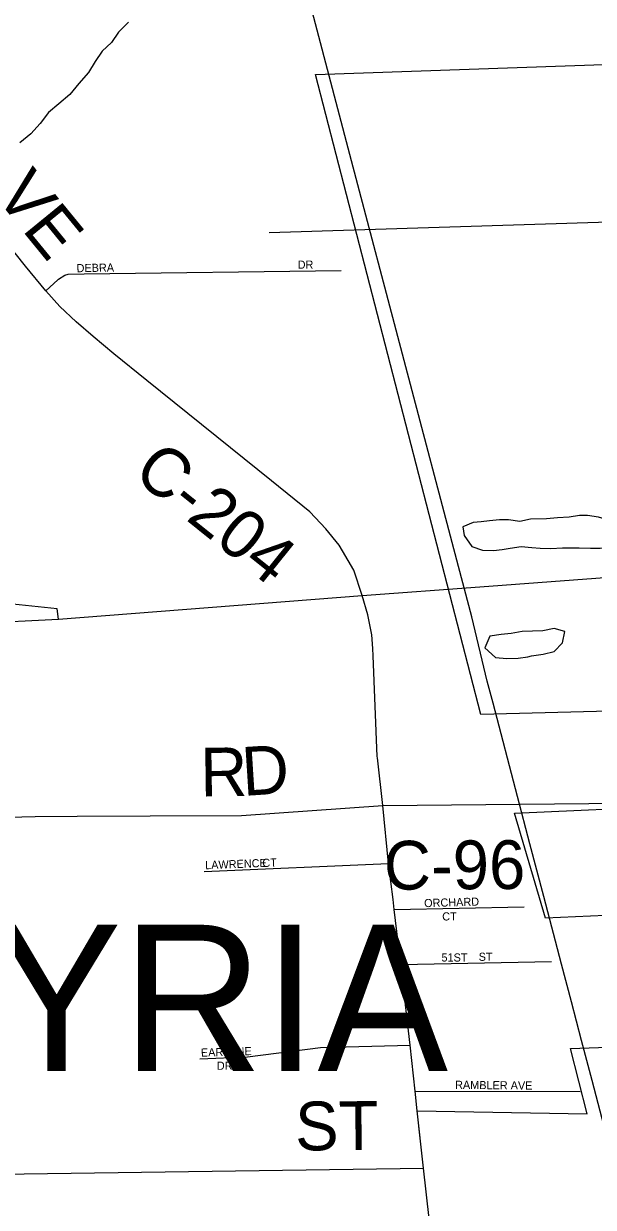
# Model space of a CAD drawing. Extents: x 1857828 to 2277390, y 930619 to 1324581.
# Drawn here: x 2067440 to 2070943, y 1236456 to 1243739 of the extents above; entities that cross this region are included whole.
import ezdxf

# ---------------------------------------------------------------- set-up
doc = ezdxf.new("R2010")
doc.units = 0
for name, color, linetype in [('GM_X_Corporation', 7, 'Continuous'), ('GM_X_County_Road', 7, 'Continuous'), ('GM_X_County_Road_Text', 7, 'Continuous'), ('GM_X_Interchange_Ramps', 7, 'Continuous'), ('GM_X_Interstate_Route', 7, 'Continuous'), ('GM_X_Minor_Lake', 7, 'Continuous'), ('GM_X_Minor_River', 7, 'Continuous'), ('GM_X_Rail_Line', 7, 'Continuous'), ('GM_X_Township_Road', 7, 'Continuous'), ('GM_X_Township_Road_Text', 7, 'Continuous'), ('GM_X_Township_Subdivision', 7, 'Continuous'), ('GM_X_Township_Subdivision_Text', 7, 'Continuous'), ('GM_X_Township_Text', 7, 'Continuous')]:
    doc.layers.add(name, color=color, linetype=linetype)

msp = doc.modelspace()

# ---------------------------------------------------------------- linework, layer by layer
at = {"layer": 'GM_X_Corporation'}
for points in [[(2071436.1, 1239518), (2070250.6, 1239487.9), (2069235.3, 1243426), (2072009.8, 1243523.1)], [(2071479.6, 1238272.4), (2070649.8, 1238234.3), (2070458.3, 1238881.4), (2071460, 1238927.1)], [(2069932.8, 1236386.4), (2069898.8, 1236697.4), (2069860.5, 1237049.7), (2070904.6, 1237030.2), (2070801.7, 1237433.5), (2071431.2, 1237455.4)]]:
    msp.add_lwpolyline(points, dxfattribs=at)
at = {"layer": 'GM_X_County_Road'}
for points in [[(2069399.5, 1240495.8), (2069379.5, 1240529.4), (2069298, 1240630.5), (2069198.9, 1240735.8), (2068964.7, 1240925.5), (2068196.2, 1241543), (2067994.9, 1241707.5), (2067867.1, 1241814), (2067762.6, 1241905), (2067661.9, 1241997.9), (2067576.8, 1242094.7), (2067451, 1242246.6), (2067203.2, 1242555.4), (2066900.2, 1242975.2), (2066707.9, 1243148.9), (2066587.4, 1243246.6), (2066561.4, 1243260.8)], [(2069586.3, 1239894.5), (2069580.8, 1239978.4), (2069555.3, 1240101.4), (2069521.6, 1240219.5), (2069470.7, 1240376.3), (2069399.5, 1240495.8)], [(2069614.3, 1239230.2), (2069589.3, 1239848.4), (2069586.3, 1239894.5)], [(2069711.6, 1238349.1), (2069684, 1238572), (2069648, 1238927.3), (2069614.7, 1239220.7), (2069614.3, 1239230.2)], [(2069648, 1238927.3), (2071548.5, 1238945.8), (2072413.5, 1238966.5)], [(2069880.8, 1236862.6), (2069860.5, 1237049.7), (2069847.3, 1237170.5), (2069816.2, 1237452.6), (2069759.6, 1237950.7), (2069719.2, 1238287.4), (2069711.6, 1238349.1)], [(2069933.7, 1236377.4), (2069932.8, 1236386.4), (2069898.8, 1236697.4), (2069880.8, 1236862.6)]]:
    msp.add_lwpolyline(points, dxfattribs=at)
at = {"layer": 'GM_X_Interchange_Ramps'}
msp.add_lwpolyline([(2067652.9, 1240073.7), (2067646.5, 1240139), (2067255, 1240178.4), (2067047.4, 1240213.8), (2066837.1, 1240251.1), (2066613, 1240301), (2066380.6, 1240375.7), (2066148.1, 1240438), (2065915.7, 1240525.1), (2065695.7, 1240608.2), (2065488.2, 1240703.7), (2065280.7, 1240807.5), (2065048.3, 1240936.2), (2064998.2, 1240965.6), (2064980.5, 1240929.3)], dxfattribs=at)
at = {"layer": 'GM_X_Interstate_Route'}
for points in [[(2070244.9, 1240273.4), (2072329.1, 1240428.8), (2072396.4, 1240435.2), (2072500.1, 1240444.8)], [(2067157.2, 1240049.5), (2067652.9, 1240073.7), (2069521.6, 1240219.5), (2070244.9, 1240273.4)]]:
    msp.add_lwpolyline(points, dxfattribs=at)
at = {"layer": 'GM_X_Minor_Lake'}
for points in [[(2070564.5, 1240515.3), (2070616.7, 1240511.6), (2070680.9, 1240510.1), (2070753.2, 1240512.6), (2070855.6, 1240513.3), (2070925.9, 1240511.7), (2070986.1, 1240512.1), (2071036.2, 1240516.5), (2071106.4, 1240527), (2071152.1, 1240579.6), (2071107.4, 1240649.6), (2071042.9, 1240681.3), (2070974.4, 1240702.9), (2070908.1, 1240712.5), (2070857.9, 1240712.2), (2070793.8, 1240701.7), (2070723.5, 1240697.2), (2070655.3, 1240692.7), (2070556.9, 1240690)], [(2070556.9, 1240690), (2070490.8, 1240675.5), (2070420.5, 1240685.1), (2070366.3, 1240686.8), (2070304.1, 1240680.3), (2070253.9, 1240673.9), (2070203.8, 1240669.6), (2070139.8, 1240643), (2070148.3, 1240588.8), (2070195, 1240522.8), (2070261.4, 1240499.2), (2070329.7, 1240497.6), (2070381.9, 1240504), (2070432, 1240512.4), (2070500.2, 1240520.9), (2070564.5, 1240515.3)], [(2070504.6, 1239998.6), (2070438.5, 1239986.1), (2070376.3, 1239979.6), (2070306.1, 1239971.1), (2070276.6, 1239898.6), (2070341.3, 1239838.7), (2070411.7, 1239833.2), (2070479.9, 1239835.6), (2070540.1, 1239842.1)], [(2070540.1, 1239842.1), (2070562.1, 1239848.3), (2070634.3, 1239858.8), (2070702.4, 1239875.3), (2070754.1, 1239929.9), (2070767.6, 1239998.3), (2070703.2, 1240018), (2070633.1, 1240003.4), (2070504.6, 1239998.6)]]:
    msp.add_lwpolyline(points, dxfattribs=at)
at = {"layer": 'GM_X_Minor_River'}
msp.add_line((2071430.4, 1242530), (2068949.1, 1242452.5), dxfattribs=at)
msp.add_lwpolyline([(2068083.7, 1243747.3), (2068022, 1243686.6), (2067980.4, 1243622), (2067922.6, 1243569.4), (2067879, 1243506.8), (2067837.4, 1243438.2), (2067779.7, 1243371.5), (2067724.1, 1243302.8), (2067656.3, 1243246.1), (2067592.5, 1243191.4), (2067540.9, 1243124.8), (2067483.2, 1243060.1), (2067415.4, 1243005.4)], dxfattribs=at)
at = {"layer": 'GM_X_Rail_Line'}
for points in [[(2069444.7, 1242933), (2069053.8, 1244426.7)], [(2071200.6, 1236232.4), (2071130.1, 1236498.9), (2071065, 1236748.1), (2070998.4, 1237000.4), (2070935.6, 1237236.3), (2070870.9, 1237482.5), (2070808.9, 1237720.6), (2070747.6, 1237951.1), (2070638.9, 1238368.4), (2070553.1, 1238692.3), (2070475.8, 1238984.1), (2070326.9, 1239557.2), (2070290.9, 1239693.2), (2070195.1, 1240089.4), (2070113.6, 1240398.4), (2069444.7, 1242933)]]:
    msp.add_lwpolyline(points, dxfattribs=at)
at = {"layer": 'GM_X_Township_Road'}
for points in [[(2064845.9, 1238825.5), (2065232.2, 1238826.6), (2065697.4, 1238827.9), (2066024.8, 1238833.3), (2066629.3, 1238842.3), (2067179.5, 1238853.3), (2067510.9, 1238860.7), (2067767.9, 1238862.3), (2068217.8, 1238865.5), (2068780.1, 1238866.5), (2069648, 1238927.3)], [(2064602.5, 1236609.8), (2065202.9, 1236626.8), (2065731.1, 1236637.9), (2066032.3, 1236643.4), (2066283.4, 1236644.9), (2069898.8, 1236697.4)]]:
    msp.add_lwpolyline(points, dxfattribs=at)
at = {"layer": 'GM_X_Township_Subdivision'}
for points in [[(2067576.8, 1242094.7), (2067650.3, 1242162.7)], [(2067650.3, 1242162.7), (2067654.2, 1242166.3), (2067691.9, 1242190.5), (2067712.2, 1242198.2), (2067811.9, 1242198.9), (2069393, 1242220.7)], [(2068549.4, 1238522.7), (2069684, 1238572)], [(2069719.2, 1238287.4), (2070517.2, 1238304.9)], [(2069759.6, 1237950.7), (2070685.8, 1237968.4)], [(2068523.2, 1237370.4), (2068816, 1237380.9), (2069265.6, 1237440.2), (2069816.2, 1237452.6)], [(2069847.3, 1237170.5), (2070861.2, 1237168.5)]]:
    msp.add_lwpolyline(points, dxfattribs=at)

# ---------------------------------------------------------------- texts
at = {"layer": 'GM_X_County_Road_Text'}
for s, rotation, p in [('V', 308.04995, (2067257.9, 1242684.2)), ('E', 309.23586, (2067424.8, 1242471)), ('C-204', 321.21337, (2068101.4, 1240954.9)), ('C-96', 0.3429, (2069655.8, 1238409.9))]:
    msp.add_text(s, height=300, rotation=rotation, dxfattribs=at).set_placement(p)
at = {"layer": 'GM_X_Township_Road_Text'}
for s, rotation, p in [('R', 0.75719, (2068527.4, 1238983.1)), ('D', 3.62838, (2068789.9, 1238987)), ('ST', 0.59033, (2069110.3, 1236805.1))]:
    msp.add_text(s, height=300, rotation=rotation, dxfattribs=at).set_placement(p)
at = {"layer": 'GM_X_Township_Subdivision_Text'}
for s, rotation, p in [('DEBRA', 1.1716, (2067765.4, 1242209.1)), ('DR', 0.00001, (2069124.7, 1242231.1)), ('LAWRENCE', 2.23563, (2068556.7, 1238535.7)), ('CT', 3.17781, (2068908.6, 1238548.9)), ('ORCHARD', 1.68383, (2069903.2, 1238302.5)), ('CT', 0.00001, (2070013.5, 1238220.9)), ('51ST', 0.00001, (2070009.1, 1237968.1)), ('ST', 0.00001, (2070237.9, 1237972.5)), ('EARLENE', 1.81731, (2068530.4, 1237382.7)), ('DR', 0.00001, (2068627.5, 1237302.2)), ('RAMBLER AVE', 359.42159, (2070092.8, 1237184.9))]:
    msp.add_text(s, height=50, rotation=rotation, dxfattribs=at).set_placement(p)
at = {"layer": 'GM_X_Township_Text'}
msp.add_text('ELYRIA', height=900, rotation=0.00001, dxfattribs=at).set_placement((2065768.4, 1237294.5))

doc.saveas('drawing.dxf')
